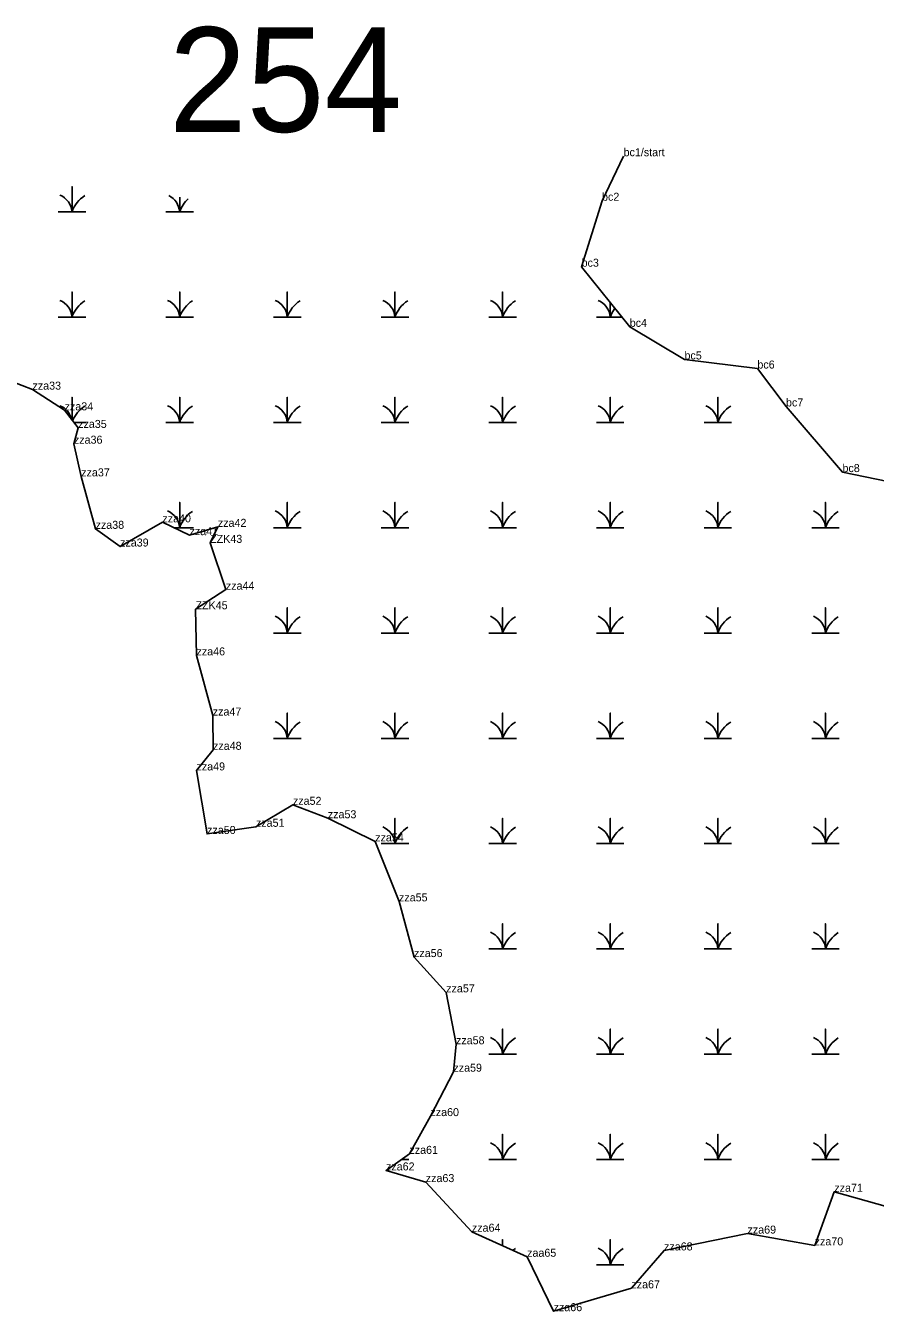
# Model space of a CAD drawing. Extents: x 2072529 to 2268796, y 436423 to 470397.
# Drawn here: x 2214293 to 2214824, y 439391 to 440195 of the extents above; entities that cross this region are included whole.
import ezdxf

# ---------------------------------------------------------------- set-up
doc = ezdxf.new("R2010")
doc.units = 0
for name, color, linetype in [('Default', 7, 'Continuous'), ('Exist Environmental Wetland Boundary', 7, 'Continuous'), ('Exist Environmental Wetland Boundary Cogo Comment', 7, 'Continuous'), ('Exist Environmental Wetland Boundary Cogo Point CELL', 7, 'Continuous'), ('Exist Hydro Swamp or Marsh', 7, 'Continuous')]:
    doc.layers.add(name, color=color, linetype=linetype)

msp = doc.modelspace()

# ---------------------------------------------------------------- linework, layer by layer
at = {"layer": 'Exist Environmental Wetland Boundary'}
for points in [[(2214667.01, 440113.14), (2214653.54, 440085.32), (2214640.79, 440044.09), (2214670.86, 440006.51), (2214705.05, 439986.15), (2214750.6, 439980.47), (2214768.48, 439956.79), (2214803.77, 439915.77), (2214846.21, 439906.91), (2214887.26, 439909.88), (2214925.55, 439925.54), (2214993.67, 439945.68), (2215034.57, 439937.55), (2215071.14, 439943.7), (2215101.61, 439959.58), (2215129.98, 439970.34), (2215167.67, 439979.26), (2215215.16, 439983.25), (2215271.02, 439984.57), (2215303.54, 440013.99)], [(2214271.73, 439977.42), (2214297.68, 439967.29), (2214317.76, 439954.37), (2214326.22, 439943.36), (2214323.57, 439933.5), (2214328.13, 439913.09), (2214337.1, 439880.31), (2214352.4, 439869.27), (2214378.85, 439884.38), (2214395.81, 439876.36), (2214413.5, 439881.56), (2214408.67, 439871.55), (2214418.52, 439842.31), (2214399.55, 439830.05), (2214400.16, 439801.23), (2214410.33, 439763.64), (2214410.48, 439742.24), (2214400.14, 439729.35), (2214406.78, 439689.65), (2214437.31, 439694.14), (2214460.41, 439707.86), (2214482.21, 439699.46), (2214511.82, 439684.99), (2214526.69, 439647.52), (2214536.07, 439612.72), (2214556.17, 439590.69), (2214562.3, 439558.25), (2214560.66, 439541.1), (2214546.31, 439513.35), (2214533.19, 439489.76), (2214518.56, 439479.4), (2214543.4, 439472.12), (2214572.23, 439441.13), (2214606.73, 439425.46), (2214623.28, 439391.46), (2214671.87, 439405.74), (2214692.29, 439429.42), (2214744.42, 439439.93), (2214786.39, 439432.59), (2214798.67, 439466.07), (2214858.58, 439449.17)]]:
    msp.add_lwpolyline(points, dxfattribs=at)
at = {"layer": 'Exist Environmental Wetland Boundary Cogo Point CELL'}
for p, q in [((2214667.01, 440113.14), (2214667.01, 440113.14)), ((2214653.54, 440085.32), (2214653.54, 440085.32)), ((2214640.79, 440044.09), (2214640.79, 440044.09)), ((2214670.86, 440006.51), (2214670.86, 440006.51)), ((2214705.05, 439986.15), (2214705.05, 439986.15)), ((2214750.6, 439980.47), (2214750.6, 439980.47)), ((2214297.68, 439967.29), (2214297.68, 439967.29)), ((2214317.76, 439954.37), (2214317.76, 439954.37)), ((2214768.48, 439956.79), (2214768.48, 439956.79)), ((2214326.22, 439943.36), (2214326.22, 439943.36)), ((2214323.57, 439933.5), (2214323.57, 439933.5)), ((2214328.13, 439913.09), (2214328.13, 439913.09)), ((2214803.77, 439915.77), (2214803.77, 439915.77)), ((2214337.1, 439880.31), (2214337.1, 439880.31)), ((2214378.85, 439884.38), (2214378.85, 439884.38)), ((2214413.5, 439881.56), (2214413.5, 439881.56)), ((2214395.81, 439876.36), (2214395.81, 439876.36)), ((2214352.4, 439869.27), (2214352.4, 439869.27)), ((2214408.67, 439871.55), (2214408.67, 439871.55)), ((2214418.52, 439842.31), (2214418.52, 439842.31)), ((2214399.55, 439830.05), (2214399.55, 439830.05)), ((2214400.16, 439801.23), (2214400.16, 439801.23)), ((2214410.33, 439763.64), (2214410.33, 439763.64)), ((2214410.48, 439742.24), (2214410.48, 439742.24)), ((2214400.14, 439729.35), (2214400.14, 439729.35)), ((2214460.41, 439707.86), (2214460.41, 439707.86)), ((2214482.21, 439699.46), (2214482.21, 439699.46)), ((2214406.78, 439689.65), (2214406.78, 439689.65)), ((2214437.31, 439694.14), (2214437.31, 439694.14)), ((2214511.82, 439684.99), (2214511.82, 439684.99)), ((2214526.69, 439647.52), (2214526.69, 439647.52)), ((2214536.07, 439612.72), (2214536.07, 439612.72)), ((2214556.17, 439590.69), (2214556.17, 439590.69)), ((2214562.3, 439558.25), (2214562.3, 439558.25)), ((2214560.66, 439541.1), (2214560.66, 439541.1)), ((2214546.31, 439513.35), (2214546.31, 439513.35)), ((2214533.19, 439489.76), (2214533.19, 439489.76)), ((2214518.56, 439479.4), (2214518.56, 439479.4)), ((2214543.4, 439472.12), (2214543.4, 439472.12)), ((2214798.67, 439466.07), (2214798.67, 439466.07)), ((2214572.23, 439441.13), (2214572.23, 439441.13)), ((2214744.42, 439439.93), (2214744.42, 439439.93)), ((2214786.39, 439432.59), (2214786.39, 439432.59)), ((2214606.73, 439425.46), (2214606.73, 439425.46)), ((2214692.29, 439429.42), (2214692.29, 439429.42)), ((2214671.87, 439405.74), (2214671.87, 439405.74)), ((2214623.28, 439391.46), (2214623.28, 439391.46))]:
    msp.add_line(p, q, dxfattribs=at)
at = {"layer": 'Exist Hydro Swamp or Marsh'}
for points in [[(2214313.8, 440078.39), (2214322.4, 440078.39), (2214322.4, 440094.17), (2214322.4, 440078.39), (2214331, 440078.39)], [(2214381.05, 440078.39), (2214389.65, 440078.39), (2214389.65, 440087.46)], [(2214389.65, 440087.46), (2214389.65, 440078.39), (2214398.25, 440078.39)], [(2214313.8, 440012.59), (2214322.4, 440012.59), (2214322.4, 440028.37), (2214322.4, 440012.59), (2214331, 440012.59)], [(2214381.05, 440012.59), (2214389.65, 440012.59), (2214389.65, 440028.37), (2214389.65, 440012.59), (2214398.25, 440012.59)], [(2214448.3, 440012.59), (2214456.9, 440012.59), (2214456.9, 440028.37), (2214456.9, 440012.59), (2214465.5, 440012.59)], [(2214515.55, 440012.59), (2214524.15, 440012.59), (2214524.15, 440028.37), (2214524.15, 440012.59), (2214532.75, 440012.59)], [(2214582.8, 440012.59), (2214591.4, 440012.59), (2214591.4, 440028.37), (2214591.4, 440012.59), (2214600, 440012.59)], [(2214650.05, 440012.59), (2214658.65, 440012.59), (2214658.65, 440021.77)], [(2214658.65, 440021.77), (2214658.65, 440012.59), (2214666, 440012.59)], [(2214322.4, 439948.33), (2214322.4, 439962.57), (2214322.4, 439948.33)], [(2214381.05, 439946.79), (2214389.65, 439946.79), (2214389.65, 439962.57), (2214389.65, 439946.79), (2214398.25, 439946.79)], [(2214448.3, 439946.79), (2214456.9, 439946.79), (2214456.9, 439962.57), (2214456.9, 439946.79), (2214465.5, 439946.79)], [(2214515.55, 439946.79), (2214524.15, 439946.79), (2214524.15, 439962.57), (2214524.15, 439946.79), (2214532.75, 439946.79)], [(2214582.8, 439946.79), (2214591.4, 439946.79), (2214591.4, 439962.57), (2214591.4, 439946.79), (2214600, 439946.79)], [(2214650.05, 439946.79), (2214658.65, 439946.79), (2214658.65, 439962.57), (2214658.65, 439946.79), (2214667.25, 439946.79)], [(2214717.3, 439946.79), (2214725.9, 439946.79), (2214725.9, 439962.57), (2214725.9, 439946.79), (2214734.5, 439946.79)], [(2214323.59, 439946.79), (2214331, 439946.79)], [(2214386.03, 439880.99), (2214389.65, 439880.99), (2214389.65, 439896.77), (2214389.65, 439880.99), (2214398.25, 439880.99)], [(2214448.3, 439880.99), (2214456.9, 439880.99), (2214456.9, 439896.77), (2214456.9, 439880.99), (2214465.5, 439880.99)], [(2214515.55, 439880.99), (2214524.15, 439880.99), (2214524.15, 439896.77), (2214524.15, 439880.99), (2214532.75, 439880.99)], [(2214582.8, 439880.99), (2214591.4, 439880.99), (2214591.4, 439896.77), (2214591.4, 439880.99), (2214600, 439880.99)], [(2214650.05, 439880.99), (2214658.65, 439880.99), (2214658.65, 439896.77), (2214658.65, 439880.99), (2214667.25, 439880.99)], [(2214717.3, 439880.99), (2214725.9, 439880.99), (2214725.9, 439896.77), (2214725.9, 439880.99), (2214734.5, 439880.99)], [(2214784.55, 439880.99), (2214793.15, 439880.99), (2214793.15, 439896.77), (2214793.15, 439880.99), (2214801.75, 439880.99)], [(2214448.3, 439815.19), (2214456.9, 439815.19), (2214456.9, 439830.97), (2214456.9, 439815.19), (2214465.5, 439815.19)], [(2214515.55, 439815.19), (2214524.15, 439815.19), (2214524.15, 439830.97), (2214524.15, 439815.19), (2214532.75, 439815.19)], [(2214582.8, 439815.19), (2214591.4, 439815.19), (2214591.4, 439830.97), (2214591.4, 439815.19), (2214600, 439815.19)], [(2214650.05, 439815.19), (2214658.65, 439815.19), (2214658.65, 439830.97), (2214658.65, 439815.19), (2214667.25, 439815.19)], [(2214717.3, 439815.19), (2214725.9, 439815.19), (2214725.9, 439830.97), (2214725.9, 439815.19), (2214734.5, 439815.19)], [(2214784.55, 439815.19), (2214793.15, 439815.19), (2214793.15, 439830.97), (2214793.15, 439815.19), (2214801.75, 439815.19)], [(2214448.3, 439749.39), (2214456.9, 439749.39), (2214456.9, 439765.17), (2214456.9, 439749.39), (2214465.5, 439749.39)], [(2214515.55, 439749.39), (2214524.15, 439749.39), (2214524.15, 439765.17), (2214524.15, 439749.39), (2214532.75, 439749.39)], [(2214582.8, 439749.39), (2214591.4, 439749.39), (2214591.4, 439765.17), (2214591.4, 439749.39), (2214600, 439749.39)], [(2214650.05, 439749.39), (2214658.65, 439749.39), (2214658.65, 439765.17), (2214658.65, 439749.39), (2214667.25, 439749.39)], [(2214717.3, 439749.39), (2214725.9, 439749.39), (2214725.9, 439765.17), (2214725.9, 439749.39), (2214734.5, 439749.39)], [(2214784.55, 439749.39), (2214793.15, 439749.39), (2214793.15, 439765.17), (2214793.15, 439749.39), (2214801.75, 439749.39)], [(2214515.55, 439683.59), (2214524.15, 439683.59), (2214524.15, 439699.37), (2214524.15, 439683.59), (2214532.75, 439683.59)], [(2214582.8, 439683.59), (2214591.4, 439683.59), (2214591.4, 439699.37), (2214591.4, 439683.59), (2214600, 439683.59)], [(2214650.05, 439683.59), (2214658.65, 439683.59), (2214658.65, 439699.37), (2214658.65, 439683.59), (2214667.25, 439683.59)], [(2214717.3, 439683.59), (2214725.9, 439683.59), (2214725.9, 439699.37), (2214725.9, 439683.59), (2214734.5, 439683.59)], [(2214784.55, 439683.59), (2214793.15, 439683.59), (2214793.15, 439699.37), (2214793.15, 439683.59), (2214801.75, 439683.59)], [(2214582.8, 439617.79), (2214591.4, 439617.79), (2214591.4, 439633.57), (2214591.4, 439617.79), (2214600, 439617.79)], [(2214650.05, 439617.79), (2214658.65, 439617.79), (2214658.65, 439633.57), (2214658.65, 439617.79), (2214667.25, 439617.79)], [(2214717.3, 439617.79), (2214725.9, 439617.79), (2214725.9, 439633.57), (2214725.9, 439617.79), (2214734.5, 439617.79)], [(2214784.55, 439617.79), (2214793.15, 439617.79), (2214793.15, 439633.57), (2214793.15, 439617.79), (2214801.75, 439617.79)], [(2214582.8, 439551.99), (2214591.4, 439551.99), (2214591.4, 439567.77), (2214591.4, 439551.99), (2214600, 439551.99)], [(2214650.05, 439551.99), (2214658.65, 439551.99), (2214658.65, 439567.77), (2214658.65, 439551.99), (2214667.25, 439551.99)], [(2214717.3, 439551.99), (2214725.9, 439551.99), (2214725.9, 439567.77), (2214725.9, 439551.99), (2214734.5, 439551.99)], [(2214784.55, 439551.99), (2214793.15, 439551.99), (2214793.15, 439567.77), (2214793.15, 439551.99), (2214801.75, 439551.99)], [(2214582.8, 439486.19), (2214591.4, 439486.19), (2214591.4, 439501.97), (2214591.4, 439486.19), (2214600, 439486.19)], [(2214650.05, 439486.19), (2214658.65, 439486.19), (2214658.65, 439501.97), (2214658.65, 439486.19), (2214667.25, 439486.19)], [(2214717.3, 439486.19), (2214725.9, 439486.19), (2214725.9, 439501.97), (2214725.9, 439486.19), (2214734.5, 439486.19)], [(2214784.55, 439486.19), (2214793.15, 439486.19), (2214793.15, 439501.97), (2214793.15, 439486.19), (2214801.75, 439486.19)], [(2214528.15, 439486.19), (2214532.75, 439486.19)], [(2214591.4, 439432.42), (2214591.4, 439436.17), (2214591.4, 439432.42)], [(2214650.05, 439420.39), (2214658.65, 439420.39), (2214658.65, 439436.17), (2214658.65, 439420.39), (2214667.25, 439420.39)]]:
    msp.add_lwpolyline(points, dxfattribs=at)
for centre, radius, start, end in [((2214310.13, 440077.5), 12.3, 4.14034, 67.53497), ((2214340.64, 440072.32), 19.22, 122.12745, 161.62219), ((2214377.38, 440077.5), 12.3, 4.14034, 63.83354), ((2214407.89, 440072.32), 19.22, 131.97171, 161.62219), ((2214310.13, 440011.7), 12.3, 4.14034, 67.53497), ((2214340.64, 440006.52), 19.22, 122.12745, 161.62219), ((2214377.38, 440011.7), 12.3, 4.14034, 67.53497), ((2214407.89, 440006.52), 19.22, 122.12745, 161.62219), ((2214444.63, 440011.7), 12.3, 4.14034, 67.53497), ((2214475.14, 440006.52), 19.22, 122.12745, 161.62219), ((2214511.88, 440011.7), 12.3, 4.14034, 67.53497), ((2214542.39, 440006.52), 19.22, 122.12745, 161.62219), ((2214579.13, 440011.7), 12.3, 4.14034, 67.53497), ((2214609.64, 440006.52), 19.22, 122.12745, 161.62219), ((2214646.38, 440011.7), 12.3, 4.14034, 67.53497), ((2214676.89, 440006.52), 19.22, 142.86864, 161.62219), ((2214310.13, 439945.9), 12.3, 13.25022, 67.53497), ((2214340.64, 439940.72), 19.22, 122.12745, 158.2946), ((2214377.38, 439945.9), 12.3, 4.14034, 67.53497), ((2214407.89, 439940.72), 19.22, 122.12745, 161.62219), ((2214444.63, 439945.9), 12.3, 4.14034, 67.53497), ((2214475.14, 439940.72), 19.22, 122.12745, 161.62219), ((2214511.88, 439945.9), 12.3, 4.14034, 67.53497), ((2214542.39, 439940.72), 19.22, 122.12745, 161.62219), ((2214579.13, 439945.9), 12.3, 4.14034, 67.53497), ((2214609.64, 439940.72), 19.22, 122.12745, 161.62219), ((2214646.38, 439945.9), 12.3, 4.14034, 67.53497), ((2214676.89, 439940.72), 19.22, 122.12745, 161.62219), ((2214713.63, 439945.9), 12.3, 4.14034, 67.53497), ((2214744.14, 439940.72), 19.22, 122.12745, 161.62219), ((2214377.38, 439880.1), 12.3, 4.14034, 67.53497), ((2214407.89, 439874.92), 19.22, 122.12745, 161.62219), ((2214444.63, 439880.1), 12.3, 4.14034, 67.53497), ((2214475.14, 439874.92), 19.22, 122.12745, 161.62219), ((2214511.88, 439880.1), 12.3, 4.14034, 67.53497), ((2214542.39, 439874.92), 19.22, 122.12745, 161.62219), ((2214579.13, 439880.1), 12.3, 4.14034, 67.53497), ((2214609.64, 439874.92), 19.22, 122.12745, 161.62219), ((2214646.38, 439880.1), 12.3, 4.14034, 67.53497), ((2214676.89, 439874.92), 19.22, 122.12745, 161.62219), ((2214713.63, 439880.1), 12.3, 4.14034, 67.53497), ((2214744.14, 439874.92), 19.22, 122.12745, 161.62219), ((2214780.88, 439880.1), 12.3, 4.14034, 67.53497), ((2214811.39, 439874.92), 19.22, 122.12745, 161.62219), ((2214444.63, 439814.3), 12.3, 4.14034, 67.53497), ((2214475.14, 439809.12), 19.22, 122.12745, 161.62219), ((2214511.88, 439814.3), 12.3, 4.14034, 67.53497), ((2214542.39, 439809.12), 19.22, 122.12745, 161.62219), ((2214579.13, 439814.3), 12.3, 4.14034, 67.53497), ((2214609.64, 439809.12), 19.22, 122.12745, 161.62219), ((2214646.38, 439814.3), 12.3, 4.14034, 67.53497), ((2214676.89, 439809.12), 19.22, 122.12745, 161.62219), ((2214713.63, 439814.3), 12.3, 4.14034, 67.53497), ((2214744.14, 439809.12), 19.22, 122.12745, 161.62219), ((2214780.88, 439814.3), 12.3, 4.14034, 67.53497), ((2214811.39, 439809.12), 19.22, 122.12745, 161.62219), ((2214444.63, 439748.5), 12.3, 4.14034, 67.53497), ((2214475.14, 439743.32), 19.22, 122.12745, 161.62219), ((2214511.88, 439748.5), 12.3, 4.14034, 67.53497), ((2214542.39, 439743.32), 19.22, 122.12745, 161.62219), ((2214579.13, 439748.5), 12.3, 4.14034, 67.53497), ((2214609.64, 439743.32), 19.22, 122.12745, 161.62219), ((2214646.38, 439748.5), 12.3, 4.14034, 67.53497), ((2214676.89, 439743.32), 19.22, 122.12745, 161.62219), ((2214713.63, 439748.5), 12.3, 4.14034, 67.53497), ((2214744.14, 439743.32), 19.22, 122.12745, 161.62219), ((2214780.88, 439748.5), 12.3, 4.14034, 67.53497), ((2214811.39, 439743.32), 19.22, 122.12745, 161.62219), ((2214511.88, 439682.7), 12.3, 4.14034, 67.53497), ((2214542.39, 439677.52), 19.22, 122.12745, 161.62219), ((2214579.13, 439682.7), 12.3, 4.14034, 67.53497), ((2214609.64, 439677.52), 19.22, 122.12745, 161.62219), ((2214646.38, 439682.7), 12.3, 4.14034, 67.53497), ((2214676.89, 439677.52), 19.22, 122.12745, 161.62219), ((2214713.63, 439682.7), 12.3, 4.14034, 67.53497), ((2214744.14, 439677.52), 19.22, 122.12745, 161.62219), ((2214780.88, 439682.7), 12.3, 4.14034, 67.53497), ((2214811.39, 439677.52), 19.22, 122.12745, 161.62219), ((2214542.39, 439611.72), 19.22, 122.12745, 122.78954), ((2214579.13, 439616.9), 12.3, 4.14034, 67.53497), ((2214609.64, 439611.72), 19.22, 122.12745, 161.62219), ((2214646.38, 439616.9), 12.3, 4.14034, 67.53497), ((2214676.89, 439611.72), 19.22, 122.12745, 161.62219), ((2214713.63, 439616.9), 12.3, 4.14034, 67.53497), ((2214744.14, 439611.72), 19.22, 122.12745, 161.62219), ((2214780.88, 439616.9), 12.3, 4.14034, 67.53497), ((2214811.39, 439611.72), 19.22, 122.12745, 161.62219), ((2214579.13, 439551.1), 12.3, 4.14034, 67.53497), ((2214609.64, 439545.92), 19.22, 122.12745, 161.62219), ((2214646.38, 439551.1), 12.3, 4.14034, 67.53497), ((2214676.89, 439545.92), 19.22, 122.12745, 161.62219), ((2214713.63, 439551.1), 12.3, 4.14034, 67.53497), ((2214744.14, 439545.92), 19.22, 122.12745, 161.62219), ((2214780.88, 439551.1), 12.3, 4.14034, 67.53497), ((2214811.39, 439545.92), 19.22, 122.12745, 161.62219), ((2214579.13, 439485.3), 12.3, 4.14034, 67.53497), ((2214609.64, 439480.12), 19.22, 122.12745, 161.62219), ((2214646.38, 439485.3), 12.3, 4.14034, 67.53497), ((2214676.89, 439480.12), 19.22, 122.12745, 161.62219), ((2214713.63, 439485.3), 12.3, 4.14034, 67.53497), ((2214744.14, 439480.12), 19.22, 122.12745, 161.62219), ((2214780.88, 439485.3), 12.3, 4.14034, 67.53497), ((2214811.39, 439480.12), 19.22, 122.12745, 161.62219), ((2214609.64, 439414.32), 19.22, 122.12745, 127.87606), ((2214646.38, 439419.5), 12.3, 4.14034, 67.53497), ((2214676.89, 439414.32), 19.22, 122.12745, 161.62219)]:
    msp.add_arc(centre, radius, start, end, dxfattribs=at)

# ---------------------------------------------------------------- texts
at = {"layer": 'Default'}
msp.add_text('254', height=65.34, dxfattribs=at).set_placement((2214382.9, 440128.38))
at = {"layer": 'Exist Environmental Wetland Boundary Cogo Comment'}
for s, p in [('bc1/start', (2214667.01, 440113.14)), ('bc2', (2214653.54, 440085.32)), ('bc3', (2214640.79, 440044.09)), ('bc4', (2214670.86, 440006.51)), ('bc5', (2214705.05, 439986.15)), ('bc6', (2214750.6, 439980.47)), ('zza33', (2214297.68, 439967.29)), ('bc7', (2214768.48, 439956.79)), ('zza34', (2214317.76, 439954.37)), ('zza35', (2214326.22, 439943.36)), ('zza36', (2214323.57, 439933.5)), ('bc8', (2214803.77, 439915.77)), ('zza37', (2214328.13, 439913.09)), ('zza40', (2214378.85, 439884.38)), ('zza38', (2214337.1, 439880.31)), ('zza41', (2214395.81, 439876.36)), ('zza42', (2214413.5, 439881.56)), ('zza39', (2214352.4, 439869.27)), ('ZZK43', (2214408.67, 439871.55)), ('zza44', (2214418.52, 439842.31)), ('ZZK45', (2214399.55, 439830.05)), ('zza46', (2214400.16, 439801.23)), ('zza47', (2214410.33, 439763.64)), ('zza48', (2214410.48, 439742.24)), ('zza49', (2214400.14, 439729.35)), ('zza52', (2214460.41, 439707.86)), ('zza53', (2214482.21, 439699.46)), ('zza51', (2214437.31, 439694.14)), ('zza50', (2214406.78, 439689.65)), ('zza54', (2214511.82, 439684.99)), ('zza55', (2214526.69, 439647.52)), ('zza56', (2214536.07, 439612.72)), ('zza57', (2214556.17, 439590.69)), ('zza58', (2214562.3, 439558.25)), ('zza59', (2214560.66, 439541.1)), ('zza60', (2214546.31, 439513.35)), ('zza61', (2214533.19, 439489.76)), ('zza62', (2214518.56, 439479.4)), ('zza63', (2214543.4, 439472.12)), ('zza71', (2214798.67, 439466.07)), ('zza64', (2214572.23, 439441.13)), ('zza69', (2214744.42, 439439.93)), ('zaa65', (2214606.73, 439425.46)), ('zza68', (2214692.29, 439429.42)), ('zza70', (2214786.39, 439432.59)), ('zza67', (2214671.87, 439405.74)), ('zza66', (2214623.28, 439391.46))]:
    msp.add_text(s, height=5, dxfattribs=at).set_placement(p)

doc.saveas('drawing.dxf')
